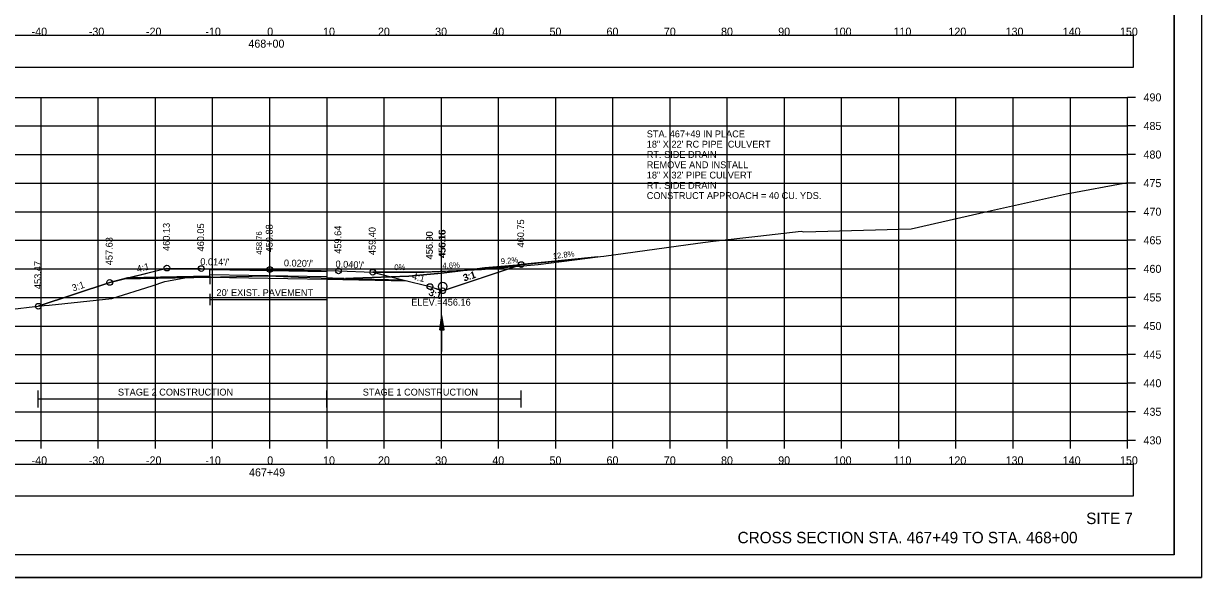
# Model space of a CAD drawing. Extents: x 1376273 to 1384221, y 378927 to 384592.
# Drawn here: x 1384014.8 to 1384220.8, y 381605.2 to 381702.1 of the extents above; entities that cross this region are included whole.
import ezdxf

# ---------------------------------------------------------------- set-up
doc = ezdxf.new("R2010")
doc.units = 0
for name, color, linetype in [('R_Alt Surface', 7, 'Continuous'), ('R_Axis', 7, 'Continuous'), ('R_Axis Annot', 7, 'Continuous'), ('R_Border', 7, 'Continuous'), ('R_Border Notes', 7, 'Continuous'), ('R_Contours', 7, 'Continuous'), ('R_Dimension', 7, 'Continuous'), ('R_Draft', 7, 'Continuous'), ('R_Drive', 7, 'Continuous'), ('R_Exist Surface', 7, 'Continuous'), ('R_Fin Surface', 7, 'Continuous'), ('R_Grid', 7, 'Continuous'), ('R_No Plot', 7, 'Continuous'), ('R_Water', 7, 'Continuous'), ('R_Xsect Elev', 7, 'Continuous'), ('R_Xsect Slope', 7, 'Continuous'), ('T_Detection Zones', 7, 'Continuous'), ('T_Notes', 7, 'Continuous')]:
    doc.layers.add(name, color=color, linetype=linetype)

msp = doc.modelspace()

# ---------------------------------------------------------------- linework, layer by layer
at = {"layer": 'R_Alt Surface'}
for points in [[(1384033.01, 381657.59), (1384047.42, 381657.88), (1384047.43, 381659.05), (1384057.91, 381658.9), (1384067.86, 381658.7), (1384067.87, 381657.54), (1384081.18, 381657.27)], [(1384047.43, 381654.82), (1384047.43, 381652.82)], [(1384047.43, 381653.82), (1384067.86, 381653.82)], [(1384067.86, 381654.82), (1384067.86, 381652.82)]]:
    msp.add_lwpolyline(points, dxfattribs=at)
at = {"layer": 'R_Axis'}
for p, q in [((1384207.91, 381629.18), (1384207.91, 381689.18)), ((1384209.31, 381689.18), (1384207.91, 381689.18)), ((1384209.31, 381684.18), (1384207.91, 381684.18)), ((1384209.31, 381679.18), (1384207.91, 381679.18)), ((1384209.31, 381674.18), (1384207.91, 381674.18)), ((1384209.31, 381669.18), (1384207.91, 381669.18)), ((1384209.31, 381664.18), (1384207.91, 381664.18)), ((1384209.31, 381659.18), (1384207.91, 381659.18)), ((1384209.31, 381654.18), (1384207.91, 381654.18)), ((1384209.31, 381649.18), (1384207.91, 381649.18)), ((1384209.31, 381644.18), (1384207.91, 381644.18)), ((1384209.31, 381639.18), (1384207.91, 381639.18)), ((1384209.31, 381634.18), (1384207.91, 381634.18)), ((1383907.91, 381629.18), (1384207.91, 381629.18)), ((1384017.91, 381627.78), (1384017.91, 381629.18)), ((1384027.91, 381627.78), (1384027.91, 381629.18)), ((1384037.91, 381627.78), (1384037.91, 381629.18)), ((1384047.91, 381627.78), (1384047.91, 381629.18)), ((1384057.91, 381627.78), (1384057.91, 381629.18)), ((1384067.91, 381627.78), (1384067.91, 381629.18)), ((1384077.91, 381627.78), (1384077.91, 381629.18)), ((1384087.91, 381627.78), (1384087.91, 381629.18)), ((1384097.91, 381627.78), (1384097.91, 381629.18)), ((1384107.91, 381627.78), (1384107.91, 381629.18)), ((1384117.91, 381627.78), (1384117.91, 381629.18)), ((1384127.91, 381627.78), (1384127.91, 381629.18)), ((1384137.91, 381627.78), (1384137.91, 381629.18)), ((1384147.91, 381627.78), (1384147.91, 381629.18)), ((1384157.91, 381627.78), (1384157.91, 381629.18)), ((1384167.91, 381627.78), (1384167.91, 381629.18)), ((1384177.91, 381627.78), (1384177.91, 381629.18)), ((1384187.91, 381627.78), (1384187.91, 381629.18)), ((1384197.91, 381627.78), (1384197.91, 381629.18)), ((1384207.91, 381627.78), (1384207.91, 381629.18)), ((1384209.31, 381629.18), (1384207.91, 381629.18))]:
    msp.add_line(p, q, dxfattribs=at)
at = {"layer": 'R_Axis Annot'}
for points in [[(1383907.13, 381694.47), (1384208.93, 381694.47), (1384208.93, 381699.99), (1383907.13, 381699.99)], [(1383907.13, 381619.46), (1384208.93, 381619.46), (1384208.93, 381624.98), (1383907.13, 381624.98)]]:
    msp.add_lwpolyline(points, close=True, dxfattribs=at)
at = {"layer": 'R_Border'}
for q in [(1384216.09, 381814.64), (1383899.91, 381609.18)]:
    msp.add_line((1384216.09, 381609.18), q, dxfattribs=at)
at = {"layer": 'R_Contours'}
for p, q in [((1384100.89, 381659.6), (1384101.88, 381659.93)), ((1384047.42, 381657.88), (1384033.01, 381657.59)), ((1384047.42, 381657.88), (1384047.42, 381656.51)), ((1384047.42, 381657.75), (1384047.42, 381657.88)), ((1384067.87, 381657.59), (1384067.87, 381657.54)), ((1384067.87, 381657.54), (1384070.91, 381657.48)), ((1384071.13, 381657.47), (1384081.18, 381657.27))]:
    msp.add_line(p, q, dxfattribs=at)
for points in [[(1384101.88, 381659.93), (1384101.1, 381659.85), (1384095.52, 381659.36), (1384091.95, 381658.91), (1384087.92, 381658.41), (1384082.22, 381657.9), (1384079.08, 381657.8), (1384072.56, 381657.58), (1384071.13, 381657.47)], [(1384081.18, 381657.27), (1384085.91, 381656.09), (1384087.68, 381655.5), (1384088.13, 381655.35), (1384088.58, 381655.5), (1384100.89, 381659.6)], [(1384017.42, 381652.65), (1384017.8, 381652.7), (1384018.42, 381652.77), (1384019.3, 381652.86), (1384030.26, 381653.98), (1384037.34, 381656.21), (1384039.55, 381656.97), (1384040.21, 381657.09), (1384043.05, 381657.61), (1384044.62, 381657.66), (1384046.43, 381657.73), (1384047.42, 381657.75)], [(1384033.01, 381657.59), (1384029.91, 381656.82), (1384017.42, 381652.65)], [(1384070.91, 381657.48), (1384070.8, 381657.5), (1384070.61, 381657.51), (1384068.86, 381657.56), (1384067.87, 381657.59)]]:
    msp.add_lwpolyline(points, dxfattribs=at)
at = {"layer": 'R_Dimension'}
for p, q in [((1384017.42, 381634.92), (1384017.42, 381637.92)), ((1384067.86, 381634.92), (1384067.86, 381637.92)), ((1384101.88, 381634.92), (1384101.88, 381637.92)), ((1384017.42, 381636.42), (1384101.88, 381636.42))]:
    msp.add_line(p, q, dxfattribs=at)
at = {"layer": 'R_Drive'}
for p, q in [((1384094.9, 381659.05), (1384104.85, 381659.97)), ((1384104.85, 381659.97), (1384115.25, 381661.3)), ((1384075.91, 381658.59), (1384084.91, 381658.59)), ((1384084.91, 381658.59), (1384094.9, 381659.05))]:
    msp.add_line(p, q, dxfattribs=at)
at = {"layer": 'R_Exist Surface'}
msp.add_lwpolyline([(1384011.94, 381651.99), (1384017.8, 381652.7), (1384018.42, 381652.77), (1384019.3, 381652.86), (1384030.26, 381653.98), (1384037.34, 381656.21), (1384039.55, 381656.97), (1384040.21, 381657.09), (1384043.05, 381657.61), (1384044.62, 381657.66), (1384046.43, 381657.73), (1384052.06, 381657.85), (1384057.61, 381657.94), (1384062.94, 381657.75), (1384068.86, 381657.56), (1384070.61, 381657.51), (1384070.8, 381657.5), (1384070.97, 381657.46), (1384072.56, 381657.58), (1384082.22, 381657.9), (1384087.92, 381658.41), (1384095.52, 381659.36), (1384101.1, 381659.85), (1384110.08, 381660.78), (1384116.33, 381661.41), (1384132.78, 381663.65), (1384135.42, 381664.05), (1384143.25, 381664.93), (1384150.83, 381665.78), (1384151.28, 381665.68), (1384170.06, 381666.2), (1384184.12, 381669.42), (1384197.23, 381672.32), (1384207.91, 381674.27)], dxfattribs=at)
at = {"layer": 'R_Fin Surface'}
msp.add_lwpolyline([(1384017.42, 381652.65), (1384029.91, 381656.82), (1384033.01, 381657.59), (1384039.91, 381659.32), (1384045.91, 381659.23), (1384057.91, 381659.07), (1384069.91, 381658.83), (1384075.91, 381658.59), (1384081.18, 381657.27), (1384085.91, 381656.09), (1384088.13, 381655.35), (1384101.88, 381659.93)], dxfattribs=at)
at = {"layer": 'R_Grid'}
for p, q in [((1383907.91, 381689.18), (1384207.91, 381689.18)), ((1384017.91, 381629.18), (1384017.91, 381689.18)), ((1384027.91, 381629.18), (1384027.91, 381689.18)), ((1384037.91, 381629.18), (1384037.91, 381689.18)), ((1384047.91, 381629.18), (1384047.91, 381689.18)), ((1384057.91, 381629.18), (1384057.91, 381689.18)), ((1384067.91, 381629.18), (1384067.91, 381689.18)), ((1384077.91, 381629.18), (1384077.91, 381689.18)), ((1384087.91, 381629.18), (1384087.91, 381689.18)), ((1384097.91, 381629.18), (1384097.91, 381689.18)), ((1384107.91, 381629.18), (1384107.91, 381689.18)), ((1384117.91, 381629.18), (1384117.91, 381689.18)), ((1384127.91, 381629.18), (1384127.91, 381689.18)), ((1384137.91, 381629.18), (1384137.91, 381689.18)), ((1384147.91, 381629.18), (1384147.91, 381689.18)), ((1384157.91, 381629.18), (1384157.91, 381689.18)), ((1384167.91, 381629.18), (1384167.91, 381689.18)), ((1384177.91, 381629.18), (1384177.91, 381689.18)), ((1384187.91, 381629.18), (1384187.91, 381689.18)), ((1384197.91, 381629.18), (1384197.91, 381689.18)), ((1384207.91, 381629.18), (1384207.91, 381689.18)), ((1383907.91, 381684.18), (1384207.91, 381684.18)), ((1383907.91, 381679.18), (1384207.91, 381679.18)), ((1383907.91, 381674.18), (1384207.91, 381674.18)), ((1383907.91, 381669.18), (1384207.91, 381669.18)), ((1383907.91, 381664.18), (1384207.91, 381664.18)), ((1383907.91, 381659.18), (1384207.91, 381659.18)), ((1383907.91, 381654.18), (1384207.91, 381654.18)), ((1383907.91, 381649.18), (1384207.91, 381649.18)), ((1383907.91, 381644.18), (1384207.91, 381644.18)), ((1383907.91, 381639.18), (1384207.91, 381639.18)), ((1383907.91, 381634.18), (1384207.91, 381634.18)), ((1383907.91, 381629.18), (1384207.91, 381629.18))]:
    msp.add_line(p, q, dxfattribs=at)
at = {"layer": 'R_No Plot'}
msp.add_line((1383887.51, 381605.21), (1384220.84, 381605.21), dxfattribs=at)
for points in [[(1383887.5, 381818.54), (1384220.84, 381818.54), (1384220.84, 381605.2), (1383887.5, 381605.2)], [(1384133.83, 381814.64), (1384133.83, 381804.76), (1384169.56, 381804.76), (1384169.56, 381801.84), (1384192.76, 381801.84), (1384192.76, 381777.51), (1384216.09, 381777.51), (1384216.09, 381609.18), (1383899.91, 381609.18), (1383899.91, 381814.64)]]:
    msp.add_lwpolyline(points, close=True, dxfattribs=at)
for points in [[(1384017.42, 381652.65), (1384029.91, 381656.82), (1384033.18, 381657.64), (1384039.91, 381659.32), (1384045.91, 381659.23), (1384057.91, 381659.07), (1384069.91, 381658.83), (1384075.91, 381658.59), (1384081.15, 381657.28), (1384085.91, 381656.09), (1384088.13, 381655.35), (1384101.88, 381659.93)], [(1384032.28, 381657.41), (1384047.42, 381657.71), (1384047.43, 381659.05), (1384057.91, 381658.9), (1384067.86, 381658.7), (1384067.87, 381657.37), (1384081.91, 381657.09)]]:
    msp.add_lwpolyline(points, dxfattribs=at)
for centre in [(1384101.88, 381659.93), (1384039.91, 381659.32), (1384045.91, 381659.23), (1384057.91, 381659.07), (1384069.91, 381658.83), (1384075.91, 381658.59), (1384029.91, 381656.82), (1384085.91, 381656.09), (1384088.13, 381655.35), (1384088.13, 381655.35), (1384017.42, 381652.65)]:
    msp.add_circle(centre, 0.5, dxfattribs=at)
at = {"layer": 'R_Water'}
for p, q in [((1384087.64, 381648.5), (1384088.01, 381651)), ((1384087.7, 381648.5), (1384088.01, 381650.59)), ((1384087.77, 381648.5), (1384088.01, 381650.16)), ((1384087.83, 381648.5), (1384088.01, 381649.74)), ((1384088.01, 381644.75), (1384088.01, 381651)), ((1384088.39, 381648.5), (1384088.01, 381651)), ((1384088.33, 381648.5), (1384088.01, 381650.59)), ((1384088.26, 381648.5), (1384088.01, 381650.16)), ((1384088.2, 381648.5), (1384088.01, 381649.74)), ((1384087.64, 381648.5), (1384088.39, 381648.5)), ((1384087.89, 381648.5), (1384088.01, 381649.32)), ((1384087.96, 381648.5), (1384088.01, 381648.9)), ((1384088.14, 381648.5), (1384088.01, 381649.32)), ((1384088.07, 381648.5), (1384088.01, 381648.9))]:
    msp.add_line(p, q, dxfattribs=at)
msp.add_circle((1384088.13, 381656.1), 0.75, dxfattribs=at)
at = {"layer": 'T_Detection Zones'}
for p, q in [((1384047.42, 381658.21), (1384067.88, 381657.87)), ((1384047.42, 381657.71), (1384067.87, 381657.37))]:
    msp.add_line(p, q, dxfattribs=at)
at = {"layer": 'T_Notes'}
for p, q in [((1384100.89, 381659.6), (1384104.85, 381659.97)), ((1384101.88, 381659.93), (1384100.89, 381659.6)), ((1384104.85, 381659.97), (1384115.25, 381661.3)), ((1384084.91, 381658.59), (1384075.91, 381658.59)), ((1384100.89, 381659.6), (1384094.9, 381659.05))]:
    msp.add_line(p, q, dxfattribs=at)
for points in [[(1384115.25, 381661.3), (1384110.08, 381660.78), (1384101.88, 381659.93)], [(1384075.91, 381658.59), (1384079.08, 381657.8), (1384081.15, 381657.28), (1384085.91, 381656.09), (1384088.13, 381655.35), (1384100.89, 381659.6)], [(1384094.9, 381659.05), (1384091.95, 381658.91), (1384084.91, 381658.59)]]:
    msp.add_lwpolyline(points, dxfattribs=at)

# ---------------------------------------------------------------- texts
at = {"layer": 'R_Alt Surface'}
msp.add_text("20' EXIST. PAVEMENT", height=1.2, dxfattribs=at).set_placement((1384048.58, 381654.43))
at = {"layer": 'R_Axis Annot'}
for s, p in [('-40', (1384016.25, 381699.98)), ('-30', (1384026.25, 381699.98)), ('-20', (1384036.25, 381699.98)), ('-10', (1384046.64, 381699.98)), ('0', (1384057.45, 381699.98)), ('10', (1384067.22, 381699.98)), ('20', (1384076.82, 381699.98)), ('30', (1384086.82, 381699.98)), ('40', (1384096.82, 381699.98)), ('50', (1384106.82, 381699.98)), ('60', (1384116.79, 381699.98)), ('70', (1384126.82, 381699.98)), ('80', (1384136.82, 381699.98)), ('90', (1384146.82, 381699.98)), ('100', (1384156.53, 381699.98)), ('110', (1384166.99, 381699.98)), ('120', (1384176.59, 381699.98)), ('130', (1384186.59, 381699.98)), ('140', (1384196.59, 381699.98)), ('150', (1384206.59, 381699.98)), ('468+00', (1384054.16, 381697.88)), ('490', (1384210.71, 381688.48)), ('485', (1384210.71, 381683.48)), ('480', (1384210.71, 381678.48)), ('475', (1384210.71, 381673.48)), ('470', (1384210.71, 381668.48)), ('465', (1384210.71, 381663.48)), ('460', (1384210.71, 381658.48)), ('455', (1384210.71, 381653.48)), ('450', (1384210.71, 381648.48)), ('445', (1384210.71, 381643.48)), ('440', (1384210.71, 381638.48)), ('435', (1384210.71, 381633.48)), ('430', (1384210.71, 381628.48)), ('-40', (1384016.25, 381624.98)), ('-30', (1384026.25, 381624.98)), ('-20', (1384036.25, 381624.98)), ('-10', (1384046.64, 381624.98)), ('0', (1384057.45, 381624.98)), ('10', (1384067.22, 381624.98)), ('20', (1384076.82, 381624.98)), ('30', (1384086.82, 381624.98)), ('40', (1384096.82, 381624.98)), ('50', (1384106.82, 381624.98)), ('60', (1384116.79, 381624.98)), ('70', (1384126.82, 381624.98)), ('80', (1384136.82, 381624.98)), ('90', (1384146.82, 381624.98)), ('100', (1384156.53, 381624.98)), ('110', (1384166.99, 381624.98)), ('120', (1384176.59, 381624.98)), ('130', (1384186.59, 381624.98)), ('140', (1384196.59, 381624.98)), ('150', (1384206.59, 381624.98)), ('467+49', (1384054.27, 381622.88))]:
    msp.add_text(s, height=1.4, dxfattribs=at).set_placement(p)
at = {"layer": 'R_Border Notes'}
msp.add_text('ELEV.=456.16', height=1.2, dxfattribs=at).set_placement((1384082.64, 381652.75))
at = {"layer": 'R_Dimension'}
for s, p in [('STAGE 2 CONSTRUCTION', (1384031.34, 381637.02)), ('STAGE 1 CONSTRUCTION', (1384074.16, 381637.02))]:
    msp.add_text(s, height=1.2, dxfattribs=at).set_placement(p)
at = {"layer": 'R_Draft'}
for s, p in [('SITE 7', (1384200.68, 381614.54)), ('CROSS SECTION STA. 467+49 TO STA. 468+00', (1384139.72, 381611.18))]:
    msp.add_text(s, height=2, dxfattribs=at).set_placement(p)
at = {"layer": 'R_Drive'}
for s, height, p in [('STA. 467+49 IN PLACE', 1.2, (1384123.83, 381682.19)), ('18" X 22\' RC PIPE  CULVERT', 1.2, (1384123.83, 381680.39)), ('RT. SIDE DRAIN', 1.2, (1384123.83, 381678.59)), ('REMOVE AND INSTALL', 1.2, (1384123.83, 381676.79)), ('18" X 32\' PIPE CULVERT', 1.2, (1384123.83, 381674.99)), ('RT. SIDE DRAIN', 1.2, (1384123.83, 381673.19)), ('CONSTRUCT APPROACH = 40 CU. YDS.', 1.2, (1384123.83, 381671.4)), ('0%', 1, (1384079.68, 381658.96))]:
    msp.add_text(s, height=height, dxfattribs=at).set_placement(p)
for s, rotation, p in [('12.8%', 7.3194, (1384107.46, 381660.89)), ('4.6%', 2.634, (1384088.11, 381659.23)), ('9.2%', 5.268, (1384098.35, 381659.99))]:
    msp.add_text(s, height=1, rotation=rotation, dxfattribs=at).set_placement(p)
at = {"layer": 'R_No Plot'}
for s, rotation, p in [('460.13', 90, (1384040.41, 381662.32)), ('460.05', 90, (1384046.41, 381662.23)), ('459.88', 90, (1384058.41, 381662.07)), ('459.64', 90, (1384070.41, 381661.83)), ('459.40', 90, (1384076.41, 381661.59)), ('460.75', 90, (1384102.38, 381662.93)), ('457.63', 90, (1384030.41, 381659.82)), ('456.90', 90, (1384086.41, 381660.83)), ('456.16', 90, (1384088.63, 381661.05)), ('453.47', 90, (1384017.92, 381655.65)), ('4:1', 14.0362, (1384034.79, 381658.55)), ("0.014'/'", 359.2093, (1384045.74, 381659.84)), ("0.020'/'", 358.8542, (1384060.36, 381659.62)), ("0.040'/'", 357.7094, (1384069.37, 381659.45)), ('4:1', 345.9638, (1384082.7, 381657.4)), ('3:1', 18.4349, (1384091.89, 381656.94)), ('3:1', 18.4349, (1384023.51, 381655.21)), ('3:1', 341.5651, (1384085.56, 381654.64))]:
    msp.add_text(s, height=1.2, rotation=rotation, dxfattribs=at).set_placement(p)
at = {"layer": 'R_Xsect Elev'}
for s, height, p in [('460.13', 1.2, (1384040.41, 381662.32)), ('460.05', 1.2, (1384046.41, 381662.23)), ('459.88', 1.2, (1384058.41, 381662.07)), ('459.64', 1.2, (1384070.41, 381661.83)), ('459.40', 1.2, (1384076.41, 381661.59)), ('460.75', 1.2, (1384102.38, 381662.93)), ('457.63', 1.2, (1384030.41, 381659.82)), ('458.76', 1, (1384056.53, 381661.66)), ('456.90', 1.2, (1384086.41, 381660.87)), ('456.16', 1.2, (1384088.63, 381661.18)), ('453.47', 1.2, (1384017.92, 381655.65))]:
    msp.add_text(s, height=height, rotation=90, dxfattribs=at).set_placement(p)
at = {"layer": 'R_Xsect Slope'}
for s, rotation, p in [('4:1', 14.0362, (1384034.79, 381658.55)), ("0.014'/'", 359.2093, (1384045.74, 381659.84)), ("0.020'/'", 358.8542, (1384060.36, 381659.62)), ("0.040'/'", 357.7094, (1384069.37, 381659.45)), ('4:1', 345.9638, (1384082.7, 381657.4)), ('3:1', 18.4349, (1384091.98, 381657.02)), ('3:1', 18.4349, (1384023.51, 381655.21)), ('3:1', 341.5651, (1384085.63, 381654.56))]:
    msp.add_text(s, height=1.2, rotation=rotation, dxfattribs=at).set_placement(p)

doc.saveas('drawing.dxf')
